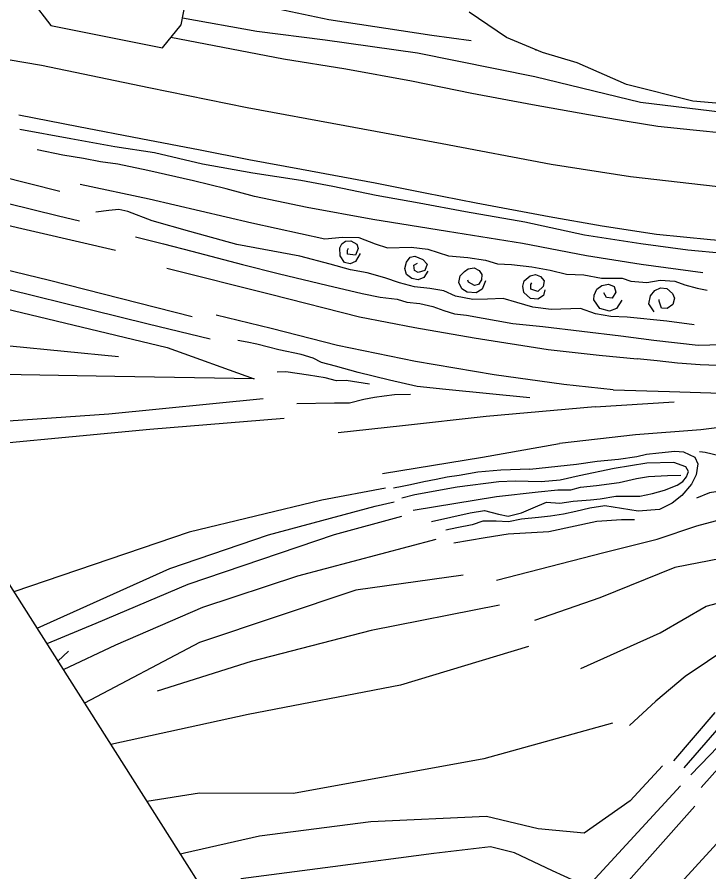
# Model space of a CAD drawing. Extents: x 2316231 to 2323598, y 363169 to 371906.
# Drawn here: x 2318921.2 to 2319092.5, y 366144 to 366355.5 of the extents above; entities that cross this region are included whole.
import ezdxf

# ---------------------------------------------------------------- set-up
doc = ezdxf.new("R2010")
doc.units = 0
for name, color, linetype in [('RD_DTM_BkLn1', 7, 'Continuous'), ('RD_DTM_BkLn2', 7, 'Continuous'), ('RD_DTM_Holes', 7, 'Continuous'), ('RD_DTM_TinHull', 7, 'Continuous'), ('RD_EX_H2O', 7, 'Continuous')]:
    doc.layers.add(name, color=color, linetype=linetype)

msp = doc.modelspace()

# ---------------------------------------------------------------- linework, layer by layer
at = {"layer": 'RD_DTM_BkLn1'}
for p, q in [((2319064.335, 366259.133), (2319083.838, 366260.34)), ((2318931.265, 366196.193), (2318933.943, 366198.634))]:
    msp.add_line(p, q, dxfattribs=at)
for points in [[(2318962.679, 366361.927), (2318974.817, 366359.998), (2318998.397, 366354.935), (2319023.898, 366351.082), (2319033.569, 366349.753)], [(2319120.748, 366332.542), (2319098.623, 366331.568), (2319075.558, 366334.409), (2319049.394, 366340.767), (2319020.303, 366346.578), (2318997.496, 366349.849), (2318980.5, 366351.974), (2318962.123, 366355.283)], [(2318899.033, 366348.443), (2318927.251, 366343.648), (2318953.796, 366338.135), (2318978.186, 366333.158), (2319002.342, 366328.68), (2319026.461, 366324.235), (2319053.41, 366319.165), (2319073.097, 366316.054), (2319091.128, 366314.038), (2319107.098, 366312.215), (2319120.28, 366311.635)], [(2319050.025, 366347.278), (2319049.663, 366347.368), (2319049.117, 366347.657)], [(2318931.794, 366312.352), (2318902.006, 366319.885), (2318880.68, 366324.072), (2318870.188, 366326.552), (2318840.862, 366333.313), (2318815.913, 366340.015)], [(2318936.645, 366305.052), (2318931.472, 366306.237), (2318868.781, 366321.688), (2318823.617, 366333.928), (2318820.796, 366334.634)], [(2318945.529, 366297.794), (2318916.56, 366304.44), (2318864.293, 366318.344), (2318827.208, 366327.567)], [(2318921.896, 366327.834), (2318934.477, 366325.507), (2318945.4, 366323.532), (2318955.205, 366322.053), (2318967.057, 366319.227), (2318979.527, 366317.001), (2318991.443, 366315.148), (2318999.327, 366313.719), (2319010.092, 366311.496), (2319020.695, 366309.542), (2319032.197, 366307.458), (2319046.886, 366304.828), (2319061.678, 366301.643), (2319075.594, 366299.517), (2319087.286, 366297.937), (2319096.1, 366297.079)], [(2319090.984, 366292.232), (2319075.674, 366294.332), (2319062.181, 366296.477), (2319046.333, 366299.545), (2319027.723, 366302.498), (2319009.22, 366305.406), (2318993.029, 366308.395), (2318979.935, 366311.123), (2318972.914, 366313.051), (2318964.83, 366315.002), (2318953.521, 366317.534), (2318946.088, 366319.16), (2318941.801, 366319.75), (2318937.605, 366320.527), (2318932.488, 366321.335), (2318926.138, 366322.648)], [(2318936.824, 366314.165), (2318953.898, 366310.586), (2318979.323, 366304.592), (2318997.339, 366300.693), (2319001.774, 366301.065), (2319005.827, 366300.96), (2319009.846, 366299.396), (2319012.867, 366298.46), (2319018.765, 366298.578), (2319022.904, 366298.124), (2319028.025, 366296.431), (2319032.771, 366296.031), (2319037.139, 366295.367), (2319040.096, 366294.436), (2319043.618, 366294.343), (2319048.655, 366293.744), (2319053.2, 366292.918), (2319057.194, 366291.919), (2319061.503, 366291.783), (2319065.907, 366290.951), (2319070.963, 366290.89), (2319073.124, 366290.2), (2319077.082, 366289.843), (2319080.404, 366290.421), (2319083.996, 366290.183), (2319086.493, 366289.267), (2319089.585, 366288.483), (2319092.022, 366287.946)], [(2318964.492, 366281.38), (2318929.177, 366290.35), (2318866.23, 366305.647), (2318843.439, 366309.68)], [(2319088.848, 366279.341), (2319082.018, 366280.293), (2319072.27, 366281.315), (2319068.179, 366281.453), (2319064.413, 366282.108), (2319060.661, 366283.429), (2319053.453, 366283.154), (2319048.847, 366283.766), (2319044.881, 366284.943), (2319041.541, 366285.9), (2319037.634, 366285.721), (2319034.007, 366285.639), (2319029.745, 366286.477), (2319026.849, 366287.773), (2319023.406, 366288.336), (2319019.586, 366288.769), (2319015.875, 366289.781), (2319012.239, 366291.008), (2319007.88, 366292.274), (2319003.695, 366292.974), (2318998.694, 366294.354), (2318991.209, 366296.367), (2318975.588, 366299.239), (2318963.993, 366302.494), (2318954.599, 366305.103), (2318948.602, 366307.394), (2318946.377, 366307.94), (2318943.863, 366307.652), (2318940.682, 366307.229)], [(2318968.967, 366275.825), (2318953.648, 366279.505), (2318904.791, 366291.626), (2318849.109, 366304.41), (2318848.062, 366304.585)], [(2318950.482, 366301.184), (2318957.427, 366299.395), (2318964.441, 366297.623), (2318976.958, 366294.338), (2318986.157, 366291.976), (2318997.909, 366289.188), (2319006.591, 366287.149), (2319011.042, 366286.206), (2319015.289, 366285.721), (2319017.706, 366285.013), (2319020.857, 366284.649), (2319024.125, 366283.908), (2319026.829, 366282.923), (2319029.491, 366282.113), (2319032.423, 366281.747), (2319043.888, 366279.697), (2319051.387, 366278.958), (2319060.994, 366277.782), (2319070.649, 366276.643), (2319078.814, 366275.597)], [(2319006.126, 366297.066), (2319005.006, 366295.028), (2319003.652, 366294.438), (2319002.277, 366294.802), (2319001.149, 366296.458), (2319001.091, 366298.409), (2319001.549, 366299.427), (2319002.51, 366300.106), (2319003.852, 366300.166), (2319005.32, 366299.31), (2319005.65, 366298.249), (2319004.978, 366296.627), (2319003.007, 366296.858), (2319002.997, 366297.884), (2319003.197, 366298.325)], [(2318856.539, 366295.241), (2318879.252, 366291.794), (2318918.175, 366283.383), (2318958.323, 366273.737), (2318979.896, 366266.045), (2318945.378, 366266.576), (2318894.176, 366267.529), (2318880.791, 366268.514)], [(2319022.889, 366292.687), (2319021.891, 366291.079), (2319020.456, 366290.549), (2319018.916, 366290.807), (2319017.624, 366291.854), (2319017.172, 366293.285), (2319017.597, 366294.875), (2319018.469, 366296.124), (2319019.668, 366296.382), (2319021.65, 366295.584), (2319022.736, 366294.386), (2319022.125, 366292.831), (2319020.485, 366292.298), (2319019.576, 366292.86), (2319019.371, 366294.132), (2319020.348, 366294.607)], [(2318958.293, 366293.396), (2318983.956, 366286.995), (2319005.955, 366281.346), (2319019.655, 366278.686), (2319034.341, 366276.127), (2319052.662, 366273.317), (2319065.273, 366271.911), (2319074.692, 366271.005)], [(2319037.137, 366290.257), (2319036.299, 366288.231), (2319034.846, 366287.311), (2319032.64, 366287.433), (2319031.294, 366288.259), (2319030.579, 366289.862), (2319030.905, 366291.476), (2319031.918, 366292.582), (2319032.885, 366293.269), (2319034.363, 366293.476), (2319035.565, 366292.849), (2319036.248, 366291.817), (2319036.206, 366290.499), (2319035.436, 366289.361), (2319034.412, 366289.146), (2319032.961, 366289.932), (2319032.798, 366290.42)], [(2319051.807, 366288.065), (2319051.48, 366286.656), (2319050.127, 366285.712), (2319048.315, 366285.88), (2319046.648, 366287.406), (2319046.36, 366288.957), (2319046.769, 366290.292), (2319048.209, 366291.495), (2319049.546, 366291.83), (2319050.735, 366291.351), (2319051.711, 366290.255), (2319051.454, 366288.863), (2319050.121, 366287.63), (2319048.353, 366288.231), (2319048.34, 366289.328), (2319048.638, 366289.801)], [(2319070.903, 366285.494), (2319069.601, 366283.405), (2319067.823, 366282.796), (2319065.48, 366283.436), (2319064.001, 366285.537), (2319064.025, 366286.748), (2319064.739, 366288.21), (2319065.944, 366289.14), (2319067.637, 366289.434), (2319068.978, 366288.885), (2319069.43, 366287.454), (2319068.496, 366285.99), (2319067.145, 366286.143), (2319066.449, 366287.322)], [(2319078.924, 366282.57), (2319077.589, 366284.607), (2319078.035, 366286.516), (2319079.043, 366287.912), (2319080.468, 366288.506), (2319082.079, 366288.4), (2319083.417, 366287.107), (2319083.921, 366285.954), (2319083.57, 366284.445), (2319082.116, 366283.39), (2319080.693, 366283.54), (2319080.117, 366285.22), (2319080.135, 366285.611)], [(2319068.765, 366263.279), (2319056.55, 366264.591), (2319039.292, 366267.037), (2319019.812, 366270.299), (2319000.548, 366274.256), (2318984.119, 366278.466), (2318970.498, 366281.745)], [(2318870.162, 366280.228), (2318905.889, 366275.529), (2318946.329, 366271.516)], [(2319078.814, 366275.597), (2319089.824, 366274.326), (2319095.557, 366274.478), (2319100.124, 366274.439), (2319105.257, 366274.234), (2319114.686, 366273.694), (2319121.376, 366274.312), (2319126.397, 366274.576), (2319131.829, 366274.991), (2319136.248, 366275.088), (2319142.13, 366274.914), (2319146.832, 366275.022), (2319152.239, 366276.194), (2319158.479, 366276.411), (2319164.707, 366276.91), (2319170.58, 366277.111), (2319178.384, 366277.168), (2319183.12, 366277.551)], [(2319048.136, 366261.34), (2319027.329, 366263.375), (2319020.219, 366264.095), (2319013.362, 366265.669), (2319005.605, 366267.606), (2318999.988, 366269.143), (2318996.57, 366270.089), (2318994.464, 366271.136), (2318991.544, 366272.034), (2318985.95, 366273.21), (2318983.396, 366273.841), (2318980.525, 366274.571), (2318978.118, 366275.066), (2318975.862, 366275.505)], [(2319188.117, 366271.906), (2319177.147, 366270.809), (2319159.655, 366269.737), (2319136.914, 366269.426), (2319116.265, 366268.538), (2319102.988, 366269.013), (2319090.322, 366269.456), (2319084.656, 366269.88), (2319079.698, 366270.468), (2319074.692, 366271.005)], [(2319008.43, 366264.68), (2319002.664, 366265.594), (2319000.225, 366265.522), (2318997.482, 366266.258), (2318993.37, 366266.891), (2318987.755, 366267.748), (2318985.551, 366267.65)], [(2319194.273, 366264.952), (2319187.403, 366264.162), (2319168.736, 366262.092), (2319142.596, 366259.661), (2319119.1, 366257.151), (2319102.317, 366254.886), (2319090.439, 366253.438), (2319074.272, 366252.14), (2319055.466, 366250.022)], [(2319068.765, 366263.279), (2319082.746, 366262.877), (2319098.096, 366262.413), (2319107.473, 366263.089), (2319118.599, 366263.422)], [(2318990.443, 366259.903), (2318999.786, 366260.067), (2319003.48, 366260.088), (2319007.065, 366260.954), (2319009.641, 366261.456), (2319012.081, 366261.812), (2319014.659, 366262.109), (2319018.595, 366262.247)], [(2318982.143, 366261.105), (2318943.888, 366257.247), (2318894.126, 366253.817)], [(2319064.335, 366259.133), (2319037.357, 366256.661), (2319016.633, 366254.403), (2319000.637, 366252.63)], [(2318987.33, 366256.245), (2318954.067, 366253.494), (2318898.233, 366248.204)], [(2319011.626, 366242.568), (2319036.44, 366246.612), (2319055.466, 366250.022)], [(2319106.756, 366250.036), (2319099.645, 366247.008), (2319095.324, 366246.916), (2319091.522, 366247.787), (2319090.908, 366247.902), (2319090.155, 366247.969)], [(2319048.158, 366243.645), (2319059.676, 366244.893), (2319064.769, 366245.62), (2319070.112, 366246.131), (2319074.592, 366246.796), (2319077.057, 366247.411), (2319080.052, 366247.729), (2319084.033, 366248.133), (2319086.155, 366247.99), (2319088.946, 366246.608), (2319089.716, 366244.992), (2319089.314, 366242.292), (2319088.188, 366239.987), (2319085.768, 366237.159), (2319083.366, 366235.223), (2319080.226, 366233.681), (2319074.934, 366233.314), (2319066.699, 366234.562), (2319063.015, 366233.98), (2319059.516, 366233.215), (2319056.486, 366232.577), (2319053.217, 366232.062), (2319050.274, 366231.696), (2319046.057, 366231.332), (2319042.888, 366230.631), (2319039.822, 366230.826), (2319036.481, 366230.825), (2319033.845, 366229.92), (2319030.063, 366229.143), (2319027.363, 366228.553)], [(2319023.797, 366230.702), (2319033.345, 366232.85), (2319036.937, 366233.42), (2319040.358, 366232.533), (2319042.734, 366232.075), (2319046.043, 366232.825), (2319048.946, 366234.124), (2319052.271, 366235.483), (2319055.572, 366235.248), (2319058.841, 366235.763), (2319063.16, 366236.046), (2319065.542, 366236.289), (2319069.413, 366236.971), (2319075.392, 366236.992), (2319078.514, 366237.642), (2319081.437, 366238.474), (2319084.575, 366239.734), (2319086.004, 366240.594), (2319086.895, 366241.758), (2319087.397, 366243.103), (2319086.74, 366244.249), (2319083.821, 366245.3), (2319077.111, 366245.148), (2319068.984, 366243.867), (2319060.357, 366242.042), (2319055.661, 366240.95), (2319050.972, 366240.559), (2319044.525, 366240.708), (2319040.491, 366240.529)], [(2319048.158, 366243.645), (2319040.984, 366243.401), (2319035.288, 366242.895), (2319030.629, 366242.131), (2319027.667, 366241.71), (2319024.954, 366241.131), (2319021.924, 366240.502), (2319018.614, 366239.79), (2319016.501, 366239.406), (2319014.417, 366238.996)], [(2319040.491, 366240.529), (2319030.136, 366239.179), (2319019.701, 366237.304), (2319016.465, 366236.524)], [(2319012.379, 366238.958), (2318996.663, 366235.959), (2318963.759, 366228.045), (2318920.413, 366213.28)], [(2319105.077, 366238.775), (2319097.281, 366238.534), (2319092.654, 366237.827), (2319089.377, 366236.506)], [(2318926.119, 366204.295), (2318959.025, 366219.126), (2318983.44, 366227.419), (2319009.837, 366234.498), (2319014.545, 366235.574)], [(2319039.887, 366216.199), (2319066.481, 366223.073), (2319079.696, 366226.361), (2319089.471, 366229.645), (2319100.261, 366232.553), (2319109.547, 366232.051), (2319118.905, 366230.857), (2319124.778, 366229.876)], [(2319029.331, 366225.403), (2319037.079, 366226.76), (2319042.729, 366227.708), (2319052.812, 366228.28), (2319064.745, 366230.763), (2319070.841, 366231.207), (2319074.031, 366231.251)], [(2319024.855, 366226.232), (2318990.643, 366217.213), (2318967.12, 366209.477), (2318945.513, 366200.163), (2318932.63, 366194.044)], [(2319124.219, 366220.928), (2319114.347, 366223.04), (2319105.161, 366223.356), (2319095.465, 366221.535), (2319083.994, 366219.347), (2319065.46, 366211.833), (2319049.287, 366206.21)], [(2319031.597, 366217.421), (2319005.086, 366213.714), (2318966.323, 366200.82), (2318937.906, 366185.737)], [(2319060.749, 366194.328), (2319080.402, 366203.163), (2319091.784, 366209.763), (2319111.773, 366215.032), (2319120.067, 366215.711)], [(2319040.633, 366210.002), (2319008.825, 366203.74), (2318979.135, 366196.103), (2318955.841, 366188.73)], [(2319112.984, 366209.861), (2319097.66, 366199.766), (2319086.597, 366192.33), (2319079.291, 366186.236), (2319072.821, 366180.27)], [(2319047.783, 366199.81), (2319016.132, 366190.201), (2318978.396, 366182.983), (2318944.384, 366175.537)], [(2319083.812, 366171.481), (2319093.983, 366183.43)], [(2319068.596, 366180.801), (2319036.763, 366172.009), (2318989.623, 366163.388), (2318966.357, 366163.534), (2318953.31, 366161.482)], [(2319095.514, 366180.395), (2319086.241, 366169.794)], [(2319090.532, 366164.945), (2319102.876, 366178.685)], [(2319080.991, 366170.257), (2319072.98, 366161.588), (2319061.617, 366153.569), (2319050.218, 366154.676), (2319037.423, 366157.749), (2319008.764, 366156.429), (2318981.212, 366152.835), (2318962.594, 366148.657), (2318961.611, 366148.412)], [(2319088.948, 366160.264), (2319068.014, 366136.699), (2319029.011, 366082.6), (2319015.665, 366063.303)], [(2319097.947, 366154.957), (2319067.689, 366121.87), (2319037.124, 366078.021), (2319021.079, 366054.778)]]:
    msp.add_lwpolyline(points, dxfattribs=at)
at = {"layer": 'RD_DTM_BkLn2'}
for points in [[(2319117.377, 366325.121), (2319105.829, 366325.932), (2319096.721, 366326.692), (2319088.543, 366327.564), (2319079.832, 366328.489), (2319072.219, 366329.711), (2319062.683, 366331.365), (2319048.787, 366333.825), (2319033.735, 366336.652), (2319018.837, 366339.69), (2319002.583, 366342.655), (2318987.121, 366345.152), (2318959.215, 366350.434)], [(2318921.629, 366331.333), (2318936.407, 366328.459), (2318951.799, 366325.456), (2318966.507, 366322.713), (2318978.561, 366320.3), (2318991.578, 366317.872), (2319009.812, 366314.478), (2319022.22, 366312.037), (2319034.822, 366309.556), (2319052.956, 366306.185), (2319066.065, 366303.903), (2319079.471, 366301.825), (2319092.851, 366300.461), (2319103.788, 366299.558)]]:
    msp.add_lwpolyline(points, dxfattribs=at)
at = {"layer": 'RD_DTM_Holes'}
for points in [[(2318924.858, 366359.574), (2318929.551, 366353.46), (2318957.193, 366347.932), (2318961.784, 366353.613), (2318962.994, 366359.569)], [(2319219.926, 366245.024), (2319215.4, 366248.093), (2319210.8, 366249.589), (2319204.677, 366253.581), (2319200.804, 366257.953), (2319195.162, 366263.947), (2319183.548, 366277.069), (2319170.596, 366291.677), (2319164.174, 366299.203), (2319136.326, 366327.217), (2319124.559, 366333.757), (2319109.423, 366332.878), (2319088.477, 366334.702), (2319072.073, 366338.821), (2319059.818, 366344.185), (2319051.282, 366346.753), (2319042.377, 366350.473), (2319033.142, 366356.706)]]:
    msp.add_lwpolyline(points, dxfattribs=at)
at = {"layer": 'RD_DTM_TinHull'}
msp.add_lwpolyline([(2319975.332, 365147.552), (2319890.016, 365354.444), (2319659.535, 365424.857), (2319378.87, 365570.104), (2319234.052, 365737.494), (2319033.253, 366035.61), (2318895.931, 366251.828), (2318692.475, 366476.056)], dxfattribs=at)
at = {"layer": 'RD_EX_H2O'}
for points in [[(2319088.015, 366168.03), (2319092.727, 366172.88), (2319098.099, 366178.51), (2319102.381, 366182.67), (2319105.856, 366185.656), (2319108.323, 366188.047), (2319110.44, 366190.353), (2319112.847, 366192.324), (2319115.384, 366194.584), (2319118.171, 366197.264), (2319120.635, 366199.726), (2319123.193, 366202.157), (2319125.544, 366204.777), (2319127.798, 366208.029), (2319129.86, 366210.778), (2319131.752, 366213.563), (2319133.178, 366215.633), (2319135.277, 366219.354), (2319136.524, 366223.462), (2319137.239, 366230.11), (2319137.769, 366239.588), (2319138.211, 366243.174), (2319138.921, 366245.101), (2319139.729, 366246.558)], [(2319019.224, 366233.529), (2319039.897, 366236.866), (2319050.202, 366238.034), (2319055.063, 366238.553), (2319058.319, 366238.55), (2319060.641, 366239.201), (2319064.678, 366239.621), (2319070.216, 366240.374), (2319074.506, 366241.35), (2319077.533, 366241.896), (2319082.197, 366242.067), (2319085.547, 366242.167)], [(2319016.35, 366231.97), (2318999.676, 366227.435), (2318963.472, 366215.115), (2318940.691, 366205.522), (2318928.541, 366200.482)], [(2319085.46, 366165.295), (2319062.417, 366140.336)], [(2319062.417, 366140.336), (2319053.739, 366144.315), (2319044.334, 366148.741), (2319038.374, 366150.241), (2319024.323, 366148.558), (2318999.355, 366145.306), (2318976.541, 366142.285)]]:
    msp.add_lwpolyline(points, dxfattribs=at)

doc.saveas('drawing.dxf')
